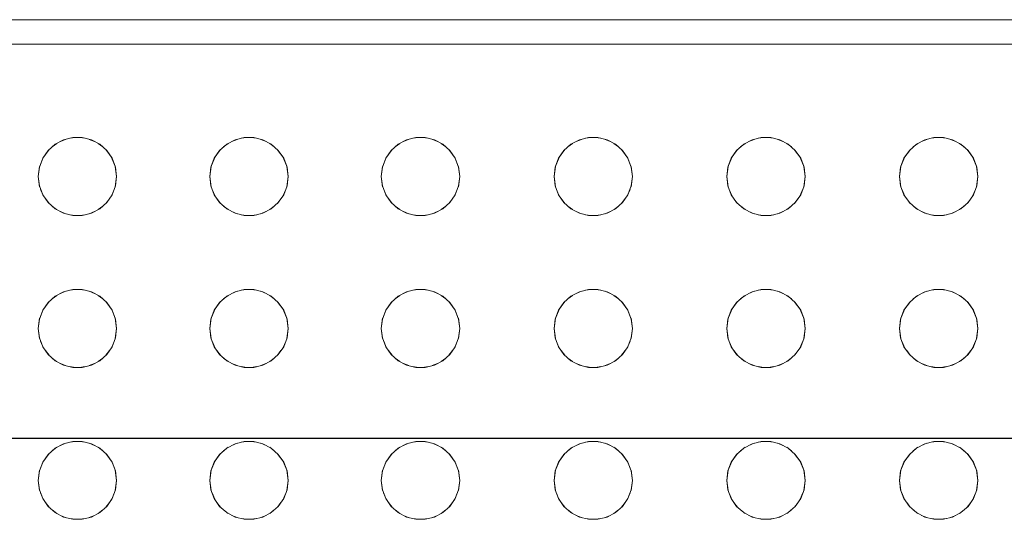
# Model space of a CAD drawing. Header units: millimetres. Extents: x 2 to 902, y -447 to 199.
# Tile 469 of 656: x 20.863 to 21.264, y 148.221 to 148.424. Entities that reach past the tile are written whole.
import ezdxf

# ---------------------------------------------------------------- set-up
doc = ezdxf.new("R2010")
doc.units = ezdxf.units.MM
doc.header["$MEASUREMENT"] = 0
doc.layers.add('AL-Condutos', color=3, linetype='Continuous', lineweight=25)
doc.layers.add('IFC-Elemento construtivo genérico-Contorno', color=253, linetype='Continuous', lineweight=5)

msp = doc.modelspace()

# ---------------------------------------------------------------- linework, layer by layer
at = {"layer": 'AL-Condutos'}
msp.add_line((11.23781, 148.25364), (33.52744, 148.25364), dxfattribs=at)
at = {"layer": 'IFC-Elemento construtivo genérico-Contorno', "color": 7, "lineweight": 5}
for p, q in [((20.62811, 148.4244), (21.98811, 148.4244)), ((20.63811, 148.4144), (21.97811, 148.4144)), ((20.8792, 148.37469), (20.88129, 148.37556)), ((20.88047, 148.37536), (20.88421, 148.37628)), ((20.88302, 148.37599), (20.88525, 148.37628)), ((20.88421, 148.37628), (20.88807, 148.37628)), ((20.88703, 148.37628), (20.88926, 148.37599)), ((20.88807, 148.37628), (20.89181, 148.37536)), ((20.89099, 148.37556), (20.89309, 148.37468)), ((20.9492, 148.37469), (20.95129, 148.37556)), ((20.95047, 148.37536), (20.95421, 148.37628)), ((20.95302, 148.37599), (20.95525, 148.37628)), ((20.95421, 148.37628), (20.95807, 148.37628)), ((20.95703, 148.37628), (20.95926, 148.37599)), ((20.95807, 148.37628), (20.96181, 148.37536)), ((20.96099, 148.37556), (20.96309, 148.37468)), ((21.0192, 148.37469), (21.02129, 148.37556)), ((21.02047, 148.37536), (21.02421, 148.37628)), ((21.02302, 148.37599), (21.02525, 148.37628)), ((21.02421, 148.37628), (21.02807, 148.37628)), ((21.02703, 148.37628), (21.02926, 148.37599)), ((21.02807, 148.37628), (21.03181, 148.37536)), ((21.03099, 148.37556), (21.03309, 148.37468)), ((21.08968, 148.37469), (21.09178, 148.37556)), ((21.09096, 148.37536), (21.0947, 148.37628)), ((21.09351, 148.37599), (21.09574, 148.37628)), ((21.0947, 148.37628), (21.09856, 148.37628)), ((21.09752, 148.37628), (21.09975, 148.37599)), ((21.09856, 148.37628), (21.1023, 148.37536)), ((21.10148, 148.37556), (21.10358, 148.37469)), ((21.16017, 148.37468), (21.16228, 148.37556)), ((21.16145, 148.37536), (21.16519, 148.37628)), ((21.164, 148.37599), (21.16623, 148.37628)), ((21.16519, 148.37628), (21.16905, 148.37628)), ((21.16801, 148.37628), (21.17024, 148.37599)), ((21.16905, 148.37628), (21.1728, 148.37536)), ((21.17197, 148.37556), (21.17407, 148.37468)), ((21.23066, 148.37469), (21.23277, 148.37556)), ((21.23194, 148.37536), (21.23569, 148.37628)), ((21.2345, 148.37599), (21.23673, 148.37628)), ((21.23569, 148.37628), (21.23954, 148.37628)), ((21.2385, 148.37628), (21.24073, 148.37599)), ((21.23954, 148.37628), (21.24329, 148.37536)), ((21.24246, 148.37556), (21.24457, 148.37468)), ((20.87197, 148.36784), (20.87458, 148.37138)), ((20.87416, 148.37101), (20.87705, 148.37357)), ((20.87578, 148.37245), (20.87767, 148.37389)), ((20.87705, 148.37357), (20.88047, 148.37536)), ((20.89181, 148.37536), (20.89523, 148.37357)), ((20.89461, 148.37389), (20.89648, 148.37246)), ((20.89523, 148.37357), (20.89811, 148.37101)), ((20.8977, 148.37137), (20.9003, 148.36784)), ((20.94197, 148.36784), (20.94458, 148.37138)), ((20.94416, 148.37101), (20.94705, 148.37357)), ((20.94578, 148.37245), (20.94767, 148.37389)), ((20.94705, 148.37357), (20.95047, 148.37536)), ((20.96181, 148.37536), (20.96523, 148.37357)), ((20.96461, 148.37389), (20.96648, 148.37246)), ((20.96523, 148.37357), (20.96811, 148.37101)), ((20.9677, 148.37137), (20.9703, 148.36784)), ((21.01197, 148.36784), (21.01458, 148.37138)), ((21.01416, 148.37101), (21.01705, 148.37357)), ((21.01578, 148.37245), (21.01767, 148.37389)), ((21.01705, 148.37357), (21.02047, 148.37536)), ((21.03181, 148.37536), (21.03523, 148.37357)), ((21.03461, 148.37389), (21.03648, 148.37246)), ((21.03523, 148.37357), (21.03811, 148.37101)), ((21.0377, 148.37137), (21.0403, 148.36784)), ((21.08246, 148.36784), (21.08507, 148.37138)), ((21.08466, 148.37101), (21.08754, 148.37357)), ((21.08629, 148.37246), (21.08816, 148.37389)), ((21.08754, 148.37357), (21.09096, 148.37536)), ((21.1023, 148.37536), (21.10572, 148.37357)), ((21.1051, 148.37389), (21.10697, 148.37246)), ((21.10572, 148.37357), (21.10861, 148.37101)), ((21.10819, 148.37138), (21.1108, 148.36784)), ((21.15296, 148.36784), (21.15556, 148.37137)), ((21.15515, 148.37101), (21.15803, 148.37357)), ((21.15678, 148.37246), (21.15865, 148.37389)), ((21.15803, 148.37357), (21.16145, 148.37536)), ((21.1728, 148.37536), (21.17621, 148.37357)), ((21.17559, 148.37389), (21.17748, 148.37245)), ((21.17621, 148.37357), (21.1791, 148.37101)), ((21.17868, 148.37138), (21.18129, 148.36784)), ((21.22345, 148.36784), (21.22606, 148.37138)), ((21.22564, 148.37101), (21.22853, 148.37357)), ((21.22726, 148.37245), (21.22915, 148.37389)), ((21.22853, 148.37357), (21.23194, 148.37536)), ((21.24329, 148.37536), (21.2467, 148.37357)), ((21.24608, 148.37389), (21.24797, 148.37245)), ((21.2467, 148.37357), (21.24959, 148.37101)), ((21.24917, 148.37138), (21.25178, 148.36784)), ((20.8706, 148.36422), (20.87218, 148.36814)), ((20.8706, 148.36422), (20.87197, 148.36784)), ((20.87197, 148.36784), (20.87416, 148.37101)), ((20.89811, 148.37101), (20.9003, 148.36784)), ((20.9001, 148.36814), (20.90167, 148.36422)), ((20.9003, 148.36784), (20.90167, 148.36422)), ((20.9406, 148.36422), (20.94218, 148.36814)), ((20.9406, 148.36422), (20.94197, 148.36784)), ((20.94197, 148.36784), (20.94416, 148.37101)), ((20.96811, 148.37101), (20.9703, 148.36784)), ((20.9701, 148.36814), (20.97167, 148.36422)), ((20.9703, 148.36784), (20.97167, 148.36422)), ((21.0106, 148.36422), (21.01218, 148.36814)), ((21.0106, 148.36422), (21.01197, 148.36784)), ((21.01197, 148.36784), (21.01416, 148.37101)), ((21.03811, 148.37101), (21.0403, 148.36784)), ((21.0401, 148.36814), (21.04167, 148.36422)), ((21.0403, 148.36784), (21.04167, 148.36422)), ((21.0811, 148.36422), (21.08267, 148.36814)), ((21.0811, 148.36422), (21.08246, 148.36784)), ((21.08246, 148.36784), (21.08466, 148.37101)), ((21.10861, 148.37101), (21.1108, 148.36784)), ((21.11059, 148.36814), (21.11217, 148.36422)), ((21.1108, 148.36784), (21.11217, 148.36422)), ((21.15159, 148.36422), (21.15316, 148.36813)), ((21.15159, 148.36422), (21.15296, 148.36784)), ((21.15296, 148.36784), (21.15515, 148.37101)), ((21.1791, 148.37101), (21.18129, 148.36784)), ((21.18108, 148.36814), (21.18266, 148.36422)), ((21.18129, 148.36784), (21.18266, 148.36422)), ((21.22208, 148.36422), (21.22365, 148.36813)), ((21.22208, 148.36422), (21.22345, 148.36784)), ((21.22345, 148.36784), (21.22564, 148.37101)), ((21.24959, 148.37101), (21.25178, 148.36784)), ((21.25158, 148.36814), (21.25315, 148.36422)), ((21.25178, 148.36784), (21.25315, 148.36422)), ((20.87014, 148.36039), (20.87068, 148.36454)), ((20.87014, 148.36039), (20.8706, 148.36422)), ((20.90159, 148.36454), (20.90214, 148.36039)), ((20.90167, 148.36422), (20.90214, 148.36039)), ((20.94014, 148.36039), (20.94068, 148.36454)), ((20.94014, 148.36039), (20.9406, 148.36422)), ((20.97159, 148.36454), (20.97214, 148.36039)), ((20.97167, 148.36422), (20.97214, 148.36039)), ((21.01014, 148.36039), (21.01068, 148.36454)), ((21.01014, 148.36039), (21.0106, 148.36422)), ((21.04159, 148.36454), (21.04214, 148.36039)), ((21.04167, 148.36422), (21.04214, 148.36039)), ((21.08063, 148.36039), (21.08117, 148.36454)), ((21.08063, 148.36039), (21.0811, 148.36422)), ((21.11208, 148.36454), (21.11263, 148.36039)), ((21.11217, 148.36422), (21.11263, 148.36039)), ((21.15112, 148.36039), (21.15167, 148.36454)), ((21.15112, 148.36039), (21.15159, 148.36422)), ((21.18258, 148.36454), (21.18312, 148.36039)), ((21.18266, 148.36422), (21.18312, 148.36039)), ((21.22161, 148.36039), (21.22216, 148.36454)), ((21.22161, 148.36039), (21.22208, 148.36422)), ((21.25307, 148.36454), (21.25362, 148.36039)), ((21.25315, 148.36422), (21.25362, 148.36039)), ((20.87014, 148.36039), (20.87068, 148.35625)), ((20.87014, 148.36039), (20.8706, 148.35657)), ((20.90159, 148.35625), (20.90214, 148.36039)), ((20.90167, 148.35657), (20.90214, 148.36039)), ((20.94014, 148.36039), (20.94068, 148.35625)), ((20.94014, 148.36039), (20.9406, 148.35657)), ((20.97159, 148.35625), (20.97214, 148.36039)), ((20.97167, 148.35657), (20.97214, 148.36039)), ((21.01014, 148.36039), (21.01068, 148.35625)), ((21.01014, 148.36039), (21.0106, 148.35657)), ((21.04159, 148.35625), (21.04214, 148.36039)), ((21.04167, 148.35657), (21.04214, 148.36039)), ((21.08063, 148.36039), (21.08117, 148.35625)), ((21.08063, 148.36039), (21.0811, 148.35657)), ((21.11208, 148.35625), (21.11263, 148.36039)), ((21.11217, 148.35657), (21.11263, 148.36039)), ((21.15112, 148.36039), (21.15167, 148.35625)), ((21.15112, 148.36039), (21.15159, 148.35657)), ((21.18258, 148.35625), (21.18312, 148.36039)), ((21.18266, 148.35657), (21.18312, 148.36039)), ((21.22161, 148.36039), (21.22216, 148.35625)), ((21.22161, 148.36039), (21.22208, 148.35657)), ((21.25307, 148.35625), (21.25362, 148.36039)), ((21.25315, 148.35657), (21.25362, 148.36039)), ((20.8706, 148.35657), (20.87197, 148.35296)), ((20.9003, 148.35296), (20.90167, 148.35657)), ((20.9406, 148.35657), (20.94197, 148.35296)), ((20.9703, 148.35296), (20.97167, 148.35657)), ((21.0106, 148.35657), (21.01197, 148.35296)), ((21.0403, 148.35296), (21.04167, 148.35657)), ((21.0811, 148.35657), (21.08246, 148.35296)), ((21.1108, 148.35296), (21.11217, 148.35657)), ((21.15159, 148.35657), (21.15296, 148.35296)), ((21.18129, 148.35296), (21.18266, 148.35657)), ((21.22208, 148.35657), (21.22345, 148.35296)), ((21.25178, 148.35296), (21.25315, 148.35657)), ((20.87113, 148.35517), (20.87228, 148.3524)), ((20.87197, 148.35296), (20.87416, 148.34979)), ((20.87306, 148.35138), (20.87455, 148.34945)), ((20.89773, 148.34945), (20.8992, 148.35135)), ((20.89811, 148.34979), (20.9003, 148.35296)), ((20.89999, 148.3524), (20.90112, 148.3551)), ((20.94113, 148.35517), (20.94228, 148.3524)), ((20.94197, 148.35296), (20.94416, 148.34979)), ((20.94306, 148.35138), (20.94455, 148.34945)), ((20.96773, 148.34945), (20.9692, 148.35135)), ((20.96811, 148.34979), (20.9703, 148.35296)), ((20.96999, 148.3524), (20.97112, 148.3551)), ((21.01113, 148.35517), (21.01228, 148.3524)), ((21.01197, 148.35296), (21.01416, 148.34979)), ((21.01306, 148.35138), (21.01455, 148.34945)), ((21.03773, 148.34945), (21.0392, 148.35135)), ((21.03811, 148.34979), (21.0403, 148.35296)), ((21.03999, 148.3524), (21.04112, 148.3551)), ((21.08164, 148.35512), (21.08278, 148.3524)), ((21.08246, 148.35296), (21.08466, 148.34979)), ((21.08356, 148.35137), (21.08504, 148.34945)), ((21.10822, 148.34945), (21.1097, 148.35137)), ((21.10861, 148.34979), (21.1108, 148.35296)), ((21.11049, 148.3524), (21.11164, 148.35517)), ((21.15213, 148.35514), (21.15327, 148.3524)), ((21.15296, 148.35296), (21.15515, 148.34979)), ((21.15406, 148.35135), (21.15553, 148.34945)), ((21.17871, 148.34945), (21.1802, 148.35138)), ((21.1791, 148.34979), (21.18129, 148.35296)), ((21.18098, 148.3524), (21.18215, 148.35522)), ((21.2226, 148.3552), (21.22376, 148.3524)), ((21.22345, 148.35296), (21.22564, 148.34979)), ((21.22455, 148.35136), (21.22603, 148.34945)), ((21.2492, 148.34945), (21.25068, 148.35136)), ((21.24959, 148.34979), (21.25178, 148.35296)), ((21.25147, 148.3524), (21.25261, 148.35515)), ((20.87416, 148.34979), (20.87705, 148.34723)), ((20.87581, 148.34833), (20.87764, 148.34692)), ((20.89463, 148.34692), (20.89645, 148.34831)), ((20.89523, 148.34723), (20.89811, 148.34979)), ((20.94416, 148.34979), (20.94705, 148.34723)), ((20.94581, 148.34833), (20.94764, 148.34692)), ((20.96463, 148.34692), (20.96645, 148.34831)), ((20.96523, 148.34723), (20.96811, 148.34979)), ((21.01416, 148.34979), (21.01705, 148.34723)), ((21.01581, 148.34833), (21.01764, 148.34692)), ((21.03463, 148.34692), (21.03645, 148.34831)), ((21.03523, 148.34723), (21.03811, 148.34979)), ((21.08466, 148.34979), (21.08754, 148.34723)), ((21.08631, 148.34832), (21.08813, 148.34692)), ((21.10513, 148.34692), (21.10695, 148.34832)), ((21.10572, 148.34723), (21.10861, 148.34979)), ((21.15515, 148.34979), (21.15803, 148.34723)), ((21.15681, 148.34831), (21.15863, 148.34692)), ((21.17561, 148.34692), (21.17746, 148.34833)), ((21.17621, 148.34723), (21.1791, 148.34979)), ((21.22564, 148.34979), (21.22853, 148.34723)), ((21.22729, 148.34832), (21.22912, 148.34692)), ((21.2461, 148.34692), (21.24795, 148.34833)), ((21.2467, 148.34723), (21.24959, 148.34979)), ((20.87705, 148.34723), (20.88047, 148.34543)), ((20.8792, 148.3461), (20.88132, 148.34522)), ((20.88047, 148.34543), (20.88421, 148.34452)), ((20.883, 148.34481), (20.88525, 148.34452)), ((20.88421, 148.34452), (20.88807, 148.34452)), ((20.88703, 148.34452), (20.88929, 148.34481)), ((20.88807, 148.34452), (20.89181, 148.34543)), ((20.89095, 148.34522), (20.89308, 148.3461)), ((20.89181, 148.34543), (20.89523, 148.34723)), ((20.94705, 148.34723), (20.95047, 148.34543)), ((20.9492, 148.3461), (20.95132, 148.34522)), ((20.95047, 148.34543), (20.95421, 148.34452)), ((20.953, 148.34481), (20.95525, 148.34452)), ((20.95421, 148.34452), (20.95807, 148.34452)), ((20.95703, 148.34452), (20.95929, 148.34481)), ((20.95807, 148.34452), (20.96181, 148.34543)), ((20.96095, 148.34522), (20.96308, 148.3461)), ((20.96181, 148.34543), (20.96523, 148.34723)), ((21.01705, 148.34723), (21.02047, 148.34543)), ((21.0192, 148.3461), (21.02132, 148.34522)), ((21.02047, 148.34543), (21.02421, 148.34452)), ((21.023, 148.34481), (21.02525, 148.34452)), ((21.02421, 148.34452), (21.02807, 148.34452)), ((21.02703, 148.34452), (21.02929, 148.34481)), ((21.02807, 148.34452), (21.03181, 148.34543)), ((21.03095, 148.34522), (21.03308, 148.3461)), ((21.03181, 148.34543), (21.03523, 148.34723)), ((21.08754, 148.34723), (21.09096, 148.34543)), ((21.08969, 148.3461), (21.09181, 148.34522)), ((21.09096, 148.34543), (21.0947, 148.34452)), ((21.09349, 148.34481), (21.09574, 148.34452)), ((21.0947, 148.34452), (21.09856, 148.34452)), ((21.09752, 148.34452), (21.09978, 148.34481)), ((21.09856, 148.34452), (21.1023, 148.34543)), ((21.10144, 148.34522), (21.10357, 148.3461)), ((21.1023, 148.34543), (21.10572, 148.34723)), ((21.15803, 148.34723), (21.16145, 148.34543)), ((21.16018, 148.3461), (21.16231, 148.34522)), ((21.16145, 148.34543), (21.16519, 148.34452)), ((21.16398, 148.34481), (21.16623, 148.34452)), ((21.16519, 148.34452), (21.16905, 148.34452)), ((21.16801, 148.34452), (21.17027, 148.34481)), ((21.16905, 148.34452), (21.1728, 148.34543)), ((21.17193, 148.34522), (21.17407, 148.3461)), ((21.1728, 148.34543), (21.17621, 148.34723)), ((21.22853, 148.34723), (21.23194, 148.34543)), ((21.23067, 148.3461), (21.2328, 148.34522)), ((21.23194, 148.34543), (21.23569, 148.34452)), ((21.23447, 148.34481), (21.23673, 148.34452)), ((21.23569, 148.34452), (21.23954, 148.34452)), ((21.2385, 148.34452), (21.24076, 148.34481)), ((21.23954, 148.34452), (21.24329, 148.34543)), ((21.24243, 148.34522), (21.24456, 148.3461)), ((21.24329, 148.34543), (21.2467, 148.34723)), ((20.87416, 148.30901), (20.87705, 148.31157)), ((20.87578, 148.31044), (20.87767, 148.31189)), ((20.87705, 148.31157), (20.88047, 148.31335)), ((20.8792, 148.31269), (20.88129, 148.31356)), ((20.88047, 148.31335), (20.88421, 148.31428)), ((20.88302, 148.31399), (20.88525, 148.31428)), ((20.88421, 148.31428), (20.88807, 148.31428)), ((20.88703, 148.31428), (20.88926, 148.31399)), ((20.88807, 148.31428), (20.89181, 148.31335)), ((20.89099, 148.31356), (20.89309, 148.31268)), ((20.89181, 148.31335), (20.89523, 148.31157)), ((20.89461, 148.31189), (20.89648, 148.31045)), ((20.89523, 148.31157), (20.89811, 148.30901)), ((20.94416, 148.30901), (20.94705, 148.31157)), ((20.94578, 148.31044), (20.94767, 148.31189)), ((20.94705, 148.31157), (20.95047, 148.31335)), ((20.9492, 148.31269), (20.95129, 148.31356)), ((20.95047, 148.31335), (20.95421, 148.31428)), ((20.95302, 148.31399), (20.95525, 148.31428)), ((20.95421, 148.31428), (20.95807, 148.31428)), ((20.95703, 148.31428), (20.95926, 148.31399)), ((20.95807, 148.31428), (20.96181, 148.31335)), ((20.96099, 148.31356), (20.96309, 148.31268)), ((20.96181, 148.31335), (20.96523, 148.31157)), ((20.96461, 148.31189), (20.96648, 148.31045)), ((20.96523, 148.31157), (20.96811, 148.30901)), ((21.01416, 148.30901), (21.01705, 148.31157)), ((21.01578, 148.31044), (21.01767, 148.31189)), ((21.01705, 148.31157), (21.02047, 148.31335)), ((21.0192, 148.31269), (21.02129, 148.31356)), ((21.02047, 148.31335), (21.02421, 148.31428)), ((21.02302, 148.31399), (21.02525, 148.31428)), ((21.02421, 148.31428), (21.02807, 148.31428)), ((21.02703, 148.31428), (21.02926, 148.31399)), ((21.02807, 148.31428), (21.03181, 148.31335)), ((21.03099, 148.31356), (21.03309, 148.31268)), ((21.03181, 148.31335), (21.03523, 148.31157)), ((21.03461, 148.31189), (21.03648, 148.31045)), ((21.03523, 148.31157), (21.03811, 148.30901)), ((21.08466, 148.30901), (21.08754, 148.31157)), ((21.08629, 148.31045), (21.08816, 148.31189)), ((21.08754, 148.31157), (21.09096, 148.31335)), ((21.08968, 148.31269), (21.09178, 148.31356)), ((21.09096, 148.31335), (21.0947, 148.31428)), ((21.09351, 148.31399), (21.09574, 148.31428)), ((21.0947, 148.31428), (21.09856, 148.31428)), ((21.09752, 148.31428), (21.09975, 148.31399)), ((21.09856, 148.31428), (21.1023, 148.31335)), ((21.10148, 148.31356), (21.10358, 148.31269)), ((21.1023, 148.31335), (21.10572, 148.31157)), ((21.1051, 148.31189), (21.10697, 148.31045)), ((21.10572, 148.31157), (21.10861, 148.30901)), ((21.15515, 148.30901), (21.15803, 148.31157)), ((21.15678, 148.31045), (21.15865, 148.31189)), ((21.15803, 148.31157), (21.16145, 148.31335)), ((21.16017, 148.31268), (21.16228, 148.31356)), ((21.16145, 148.31335), (21.16519, 148.31428)), ((21.164, 148.31399), (21.16623, 148.31428)), ((21.16519, 148.31428), (21.16905, 148.31428)), ((21.16801, 148.31428), (21.17024, 148.31399)), ((21.16905, 148.31428), (21.1728, 148.31335)), ((21.17197, 148.31356), (21.17407, 148.31268)), ((21.1728, 148.31335), (21.17621, 148.31157)), ((21.17559, 148.31189), (21.17748, 148.31044)), ((21.17621, 148.31157), (21.1791, 148.30901)), ((21.22564, 148.30901), (21.22853, 148.31157)), ((21.22726, 148.31044), (21.22915, 148.31189)), ((21.22853, 148.31157), (21.23194, 148.31335)), ((21.23066, 148.31269), (21.23277, 148.31356)), ((21.23194, 148.31335), (21.23569, 148.31428)), ((21.2345, 148.31399), (21.23673, 148.31428)), ((21.23569, 148.31428), (21.23954, 148.31428)), ((21.2385, 148.31428), (21.24073, 148.31399)), ((21.23954, 148.31428), (21.24329, 148.31335)), ((21.24246, 148.31356), (21.24457, 148.31268)), ((21.24329, 148.31335), (21.2467, 148.31157)), ((21.24608, 148.31189), (21.24797, 148.31044)), ((21.2467, 148.31157), (21.24959, 148.30901)), ((20.87197, 148.30583), (20.87458, 148.30938)), ((20.87197, 148.30583), (20.87416, 148.30901)), ((20.8977, 148.30937), (20.9003, 148.30583)), ((20.89811, 148.30901), (20.9003, 148.30583)), ((20.94197, 148.30583), (20.94458, 148.30938)), ((20.94197, 148.30583), (20.94416, 148.30901)), ((20.9677, 148.30937), (20.9703, 148.30583)), ((20.96811, 148.30901), (20.9703, 148.30583)), ((21.01197, 148.30583), (21.01458, 148.30938)), ((21.01197, 148.30583), (21.01416, 148.30901)), ((21.0377, 148.30937), (21.0403, 148.30583)), ((21.03811, 148.30901), (21.0403, 148.30583)), ((21.08246, 148.30583), (21.08507, 148.30938)), ((21.08246, 148.30583), (21.08466, 148.30901)), ((21.10819, 148.30938), (21.1108, 148.30583)), ((21.10861, 148.30901), (21.1108, 148.30583)), ((21.15296, 148.30583), (21.15556, 148.30937)), ((21.15296, 148.30583), (21.15515, 148.30901)), ((21.17868, 148.30938), (21.18129, 148.30583)), ((21.1791, 148.30901), (21.18129, 148.30583)), ((21.22345, 148.30583), (21.22606, 148.30938)), ((21.22345, 148.30583), (21.22564, 148.30901)), ((21.24917, 148.30938), (21.25178, 148.30583)), ((21.24959, 148.30901), (21.25178, 148.30583)), ((20.8706, 148.30222), (20.87217, 148.30613)), ((20.8706, 148.30222), (20.87197, 148.30583)), ((20.90012, 148.30608), (20.90167, 148.30222)), ((20.9003, 148.30583), (20.90167, 148.30222)), ((20.9406, 148.30222), (20.94217, 148.30613)), ((20.9406, 148.30222), (20.94197, 148.30583)), ((20.97012, 148.30608), (20.97167, 148.30222)), ((20.9703, 148.30583), (20.97167, 148.30222)), ((21.0106, 148.30222), (21.01217, 148.30613)), ((21.0106, 148.30222), (21.01197, 148.30583)), ((21.04012, 148.30608), (21.04167, 148.30222)), ((21.0403, 148.30583), (21.04167, 148.30222)), ((21.0811, 148.30222), (21.08267, 148.30613)), ((21.0811, 148.30222), (21.08246, 148.30583)), ((21.1106, 148.30613), (21.11217, 148.30222)), ((21.1108, 148.30583), (21.11217, 148.30222)), ((21.15159, 148.30222), (21.15314, 148.30608)), ((21.15159, 148.30222), (21.15296, 148.30583)), ((21.18109, 148.30613), (21.18266, 148.30222)), ((21.18129, 148.30583), (21.18266, 148.30222)), ((21.22208, 148.30222), (21.22363, 148.30608)), ((21.22208, 148.30222), (21.22345, 148.30583)), ((21.2516, 148.30608), (21.25315, 148.30222)), ((21.25178, 148.30583), (21.25315, 148.30222)), ((20.87014, 148.29839), (20.87068, 148.30253)), ((20.87014, 148.29839), (20.8706, 148.30222)), ((20.90159, 148.30253), (20.90214, 148.29839)), ((20.90167, 148.30222), (20.90214, 148.29839)), ((20.94014, 148.29839), (20.94068, 148.30253)), ((20.94014, 148.29839), (20.9406, 148.30222)), ((20.97159, 148.30253), (20.97214, 148.29839)), ((20.97167, 148.30222), (20.97214, 148.29839)), ((21.01014, 148.29839), (21.01068, 148.30253)), ((21.01014, 148.29839), (21.0106, 148.30222)), ((21.04159, 148.30253), (21.04214, 148.29839)), ((21.04167, 148.30222), (21.04214, 148.29839)), ((21.08063, 148.29839), (21.08117, 148.30253)), ((21.08063, 148.29839), (21.0811, 148.30222)), ((21.11208, 148.30253), (21.11263, 148.29839)), ((21.11217, 148.30222), (21.11263, 148.29839)), ((21.15112, 148.29839), (21.15167, 148.30253)), ((21.15112, 148.29839), (21.15159, 148.30222)), ((21.18258, 148.30253), (21.18312, 148.29839)), ((21.18266, 148.30222), (21.18312, 148.29839)), ((21.22161, 148.29839), (21.22216, 148.30253)), ((21.22161, 148.29839), (21.22208, 148.30222)), ((21.25307, 148.30253), (21.25362, 148.29839)), ((21.25315, 148.30222), (21.25362, 148.29839)), ((20.87014, 148.29839), (20.87068, 148.29425)), ((20.87014, 148.29839), (20.8706, 148.29456)), ((20.90159, 148.29425), (20.90214, 148.29839)), ((20.90167, 148.29456), (20.90214, 148.29839)), ((20.94014, 148.29839), (20.94068, 148.29425)), ((20.94014, 148.29839), (20.9406, 148.29456)), ((20.97159, 148.29425), (20.97214, 148.29839)), ((20.97167, 148.29456), (20.97214, 148.29839)), ((21.01014, 148.29839), (21.01068, 148.29425)), ((21.01014, 148.29839), (21.0106, 148.29456)), ((21.04159, 148.29425), (21.04214, 148.29839)), ((21.04167, 148.29456), (21.04214, 148.29839)), ((21.08063, 148.29839), (21.08117, 148.29425)), ((21.08063, 148.29839), (21.0811, 148.29456)), ((21.11208, 148.29425), (21.11263, 148.29839)), ((21.11217, 148.29456), (21.11263, 148.29839)), ((21.15112, 148.29839), (21.15167, 148.29425)), ((21.15112, 148.29839), (21.15159, 148.29456)), ((21.18258, 148.29425), (21.18312, 148.29839)), ((21.18266, 148.29456), (21.18312, 148.29839)), ((21.22161, 148.29839), (21.22216, 148.29425)), ((21.22161, 148.29839), (21.22208, 148.29456)), ((21.25307, 148.29425), (21.25362, 148.29839)), ((21.25315, 148.29456), (21.25362, 148.29839)), ((20.8706, 148.29456), (20.87197, 148.29096)), ((20.87113, 148.29317), (20.87228, 148.29039)), ((20.89999, 148.29039), (20.90112, 148.2931)), ((20.9003, 148.29096), (20.90167, 148.29456)), ((20.9406, 148.29456), (20.94197, 148.29096)), ((20.94113, 148.29317), (20.94228, 148.29039)), ((20.96999, 148.29039), (20.97112, 148.2931)), ((20.9703, 148.29096), (20.97167, 148.29456)), ((21.0106, 148.29456), (21.01197, 148.29096)), ((21.01113, 148.29317), (21.01228, 148.29039)), ((21.03999, 148.29039), (21.04112, 148.2931)), ((21.0403, 148.29096), (21.04167, 148.29456)), ((21.0811, 148.29456), (21.08246, 148.29096)), ((21.08164, 148.29312), (21.08278, 148.29039)), ((21.11049, 148.29039), (21.11164, 148.29317)), ((21.1108, 148.29096), (21.11217, 148.29456)), ((21.15159, 148.29456), (21.15296, 148.29096)), ((21.15213, 148.29314), (21.15327, 148.29039)), ((21.18098, 148.29039), (21.18215, 148.29322)), ((21.18129, 148.29096), (21.18266, 148.29456)), ((21.22208, 148.29456), (21.22345, 148.29096)), ((21.2226, 148.2932), (21.22376, 148.29039)), ((21.25147, 148.29039), (21.25261, 148.29315)), ((21.25178, 148.29096), (21.25315, 148.29456)), ((20.87197, 148.29096), (20.87416, 148.28779)), ((20.87306, 148.28938), (20.87455, 148.28745)), ((20.87416, 148.28779), (20.87705, 148.28523)), ((20.89523, 148.28523), (20.89811, 148.28779)), ((20.89773, 148.28745), (20.8992, 148.28935)), ((20.89811, 148.28779), (20.9003, 148.29096)), ((20.94197, 148.29096), (20.94416, 148.28779)), ((20.94306, 148.28938), (20.94455, 148.28745)), ((20.94416, 148.28779), (20.94705, 148.28523)), ((20.96523, 148.28523), (20.96811, 148.28779)), ((20.96773, 148.28745), (20.9692, 148.28935)), ((20.96811, 148.28779), (20.9703, 148.29096)), ((21.01197, 148.29096), (21.01416, 148.28779)), ((21.01306, 148.28938), (21.01455, 148.28745)), ((21.01416, 148.28779), (21.01705, 148.28523)), ((21.03523, 148.28523), (21.03811, 148.28779)), ((21.03773, 148.28745), (21.0392, 148.28935)), ((21.03811, 148.28779), (21.0403, 148.29096)), ((21.08246, 148.29096), (21.08466, 148.28779)), ((21.08356, 148.28937), (21.08504, 148.28745)), ((21.08466, 148.28779), (21.08754, 148.28523)), ((21.10572, 148.28523), (21.10861, 148.28779)), ((21.10822, 148.28745), (21.1097, 148.28937)), ((21.10861, 148.28779), (21.1108, 148.29096)), ((21.15296, 148.29096), (21.15515, 148.28779)), ((21.15406, 148.28935), (21.15553, 148.28745)), ((21.15515, 148.28779), (21.15803, 148.28523)), ((21.17621, 148.28523), (21.1791, 148.28779)), ((21.17871, 148.28745), (21.1802, 148.28938)), ((21.1791, 148.28779), (21.18129, 148.29096)), ((21.22345, 148.29096), (21.22564, 148.28779)), ((21.22455, 148.28936), (21.22603, 148.28745)), ((21.22564, 148.28779), (21.22853, 148.28523)), ((21.2467, 148.28523), (21.24959, 148.28779)), ((21.2492, 148.28745), (21.25068, 148.28936)), ((21.24959, 148.28779), (21.25178, 148.29096)), ((20.87581, 148.28633), (20.87764, 148.28492)), ((20.87705, 148.28523), (20.88047, 148.28343)), ((20.8792, 148.2841), (20.88132, 148.28322)), ((20.88047, 148.28343), (20.88421, 148.28251)), ((20.88807, 148.28251), (20.89181, 148.28343)), ((20.89095, 148.28322), (20.89308, 148.2841)), ((20.89181, 148.28343), (20.89523, 148.28523)), ((20.89463, 148.28492), (20.89645, 148.28631)), ((20.94581, 148.28633), (20.94764, 148.28492)), ((20.94705, 148.28523), (20.95047, 148.28343)), ((20.9492, 148.2841), (20.95132, 148.28322)), ((20.95047, 148.28343), (20.95421, 148.28251)), ((20.95807, 148.28251), (20.96181, 148.28343)), ((20.96095, 148.28322), (20.96308, 148.2841)), ((20.96181, 148.28343), (20.96523, 148.28523)), ((20.96463, 148.28492), (20.96645, 148.28631)), ((21.01581, 148.28633), (21.01764, 148.28492)), ((21.01705, 148.28523), (21.02047, 148.28343)), ((21.0192, 148.2841), (21.02132, 148.28322)), ((21.02047, 148.28343), (21.02421, 148.28251)), ((21.02807, 148.28251), (21.03181, 148.28343)), ((21.03095, 148.28322), (21.03308, 148.2841)), ((21.03181, 148.28343), (21.03523, 148.28523)), ((21.03463, 148.28492), (21.03645, 148.28631)), ((21.08631, 148.28632), (21.08813, 148.28492)), ((21.08754, 148.28523), (21.09096, 148.28343)), ((21.08969, 148.2841), (21.09181, 148.28322)), ((21.09096, 148.28343), (21.0947, 148.28251)), ((21.09856, 148.28251), (21.1023, 148.28343)), ((21.10144, 148.28322), (21.10357, 148.2841)), ((21.1023, 148.28343), (21.10572, 148.28523)), ((21.10513, 148.28492), (21.10695, 148.28632)), ((21.15681, 148.28631), (21.15863, 148.28492)), ((21.15803, 148.28523), (21.16145, 148.28343)), ((21.16018, 148.2841), (21.16231, 148.28322)), ((21.16145, 148.28343), (21.16519, 148.28251)), ((21.16905, 148.28251), (21.1728, 148.28343)), ((21.17193, 148.28322), (21.17407, 148.2841)), ((21.1728, 148.28343), (21.17621, 148.28523)), ((21.17561, 148.28492), (21.17746, 148.28633)), ((21.22729, 148.28632), (21.22912, 148.28492)), ((21.22853, 148.28523), (21.23194, 148.28343)), ((21.23067, 148.2841), (21.2328, 148.28322)), ((21.23194, 148.28343), (21.23569, 148.28251)), ((21.23954, 148.28251), (21.24329, 148.28343)), ((21.24243, 148.28322), (21.24456, 148.2841)), ((21.24329, 148.28343), (21.2467, 148.28523)), ((21.2461, 148.28492), (21.24795, 148.28633)), ((20.883, 148.28281), (20.88525, 148.28251)), ((20.88421, 148.28251), (20.88807, 148.28251)), ((20.88703, 148.28251), (20.88929, 148.28281)), ((20.953, 148.28281), (20.95525, 148.28251)), ((20.95421, 148.28251), (20.95807, 148.28251)), ((20.95703, 148.28251), (20.95929, 148.28281)), ((21.023, 148.28281), (21.02525, 148.28251)), ((21.02421, 148.28251), (21.02807, 148.28251)), ((21.02703, 148.28251), (21.02929, 148.28281)), ((21.09349, 148.28281), (21.09574, 148.28251)), ((21.0947, 148.28251), (21.09856, 148.28251)), ((21.09752, 148.28251), (21.09978, 148.28281)), ((21.16398, 148.28281), (21.16623, 148.28251)), ((21.16519, 148.28251), (21.16905, 148.28251)), ((21.16801, 148.28251), (21.17027, 148.28281)), ((21.23447, 148.28281), (21.23673, 148.28251)), ((21.23569, 148.28251), (21.23954, 148.28251)), ((21.2385, 148.28251), (21.24076, 148.28281)), ((20.87705, 148.24956), (20.88047, 148.25135)), ((20.8792, 148.25069), (20.88129, 148.25156)), ((20.88047, 148.25135), (20.88421, 148.25228)), ((20.88302, 148.25199), (20.88525, 148.25228)), ((20.88421, 148.25228), (20.88807, 148.25228)), ((20.88703, 148.25228), (20.88926, 148.25199)), ((20.88807, 148.25228), (20.89181, 148.25135)), ((20.89099, 148.25156), (20.89309, 148.25068)), ((20.89181, 148.25135), (20.89523, 148.24956)), ((20.94705, 148.24956), (20.95047, 148.25135)), ((20.9492, 148.25069), (20.95129, 148.25156)), ((20.95047, 148.25135), (20.95421, 148.25228)), ((20.95302, 148.25199), (20.95525, 148.25228)), ((20.95421, 148.25228), (20.95807, 148.25228)), ((20.95703, 148.25228), (20.95926, 148.25199)), ((20.95807, 148.25228), (20.96181, 148.25135)), ((20.96099, 148.25156), (20.96309, 148.25068)), ((20.96181, 148.25135), (20.96523, 148.24956)), ((21.01705, 148.24956), (21.02047, 148.25135)), ((21.0192, 148.25069), (21.02129, 148.25156)), ((21.02047, 148.25135), (21.02421, 148.25228)), ((21.02302, 148.25199), (21.02525, 148.25228)), ((21.02421, 148.25228), (21.02807, 148.25228)), ((21.02703, 148.25228), (21.02926, 148.25199)), ((21.02807, 148.25228), (21.03181, 148.25135)), ((21.03099, 148.25156), (21.03309, 148.25068)), ((21.03181, 148.25135), (21.03523, 148.24956)), ((21.08754, 148.24956), (21.09096, 148.25135)), ((21.08968, 148.25069), (21.09178, 148.25156)), ((21.09096, 148.25135), (21.0947, 148.25228)), ((21.09351, 148.25199), (21.09574, 148.25228)), ((21.0947, 148.25228), (21.09856, 148.25228)), ((21.09752, 148.25228), (21.09975, 148.25199)), ((21.09856, 148.25228), (21.1023, 148.25135)), ((21.10148, 148.25156), (21.10358, 148.25069)), ((21.1023, 148.25135), (21.10572, 148.24956)), ((21.15803, 148.24956), (21.16145, 148.25135)), ((21.16017, 148.25068), (21.16228, 148.25156)), ((21.16145, 148.25135), (21.16519, 148.25228)), ((21.164, 148.25199), (21.16623, 148.25228)), ((21.16519, 148.25228), (21.16905, 148.25228)), ((21.16801, 148.25228), (21.17024, 148.25199)), ((21.16905, 148.25228), (21.1728, 148.25135)), ((21.17197, 148.25156), (21.17407, 148.25068)), ((21.1728, 148.25135), (21.17621, 148.24956)), ((21.22853, 148.24956), (21.23194, 148.25135)), ((21.23066, 148.25069), (21.23277, 148.25156)), ((21.23194, 148.25135), (21.23569, 148.25228)), ((21.2345, 148.25199), (21.23673, 148.25228)), ((21.23569, 148.25228), (21.23954, 148.25228)), ((21.2385, 148.25228), (21.24073, 148.25199)), ((21.23954, 148.25228), (21.24329, 148.25135)), ((21.24246, 148.25156), (21.24457, 148.25068)), ((21.24329, 148.25135), (21.2467, 148.24956)), ((20.87197, 148.24383), (20.87458, 148.24738)), ((20.87197, 148.24383), (20.87416, 148.24701)), ((20.87416, 148.24701), (20.87705, 148.24956)), ((20.87578, 148.24844), (20.87767, 148.24989)), ((20.89461, 148.24989), (20.89648, 148.24845)), ((20.89523, 148.24956), (20.89811, 148.24701)), ((20.8977, 148.24737), (20.9003, 148.24383)), ((20.89811, 148.24701), (20.9003, 148.24383)), ((20.94197, 148.24383), (20.94458, 148.24738)), ((20.94197, 148.24383), (20.94416, 148.24701)), ((20.94416, 148.24701), (20.94705, 148.24956)), ((20.94578, 148.24844), (20.94767, 148.24989)), ((20.96461, 148.24989), (20.96648, 148.24845)), ((20.96523, 148.24956), (20.96811, 148.24701)), ((20.9677, 148.24737), (20.9703, 148.24383)), ((20.96811, 148.24701), (20.9703, 148.24383)), ((21.01197, 148.24383), (21.01458, 148.24738)), ((21.01197, 148.24383), (21.01416, 148.24701)), ((21.01416, 148.24701), (21.01705, 148.24956)), ((21.01578, 148.24844), (21.01767, 148.24989)), ((21.03461, 148.24989), (21.03648, 148.24845)), ((21.03523, 148.24956), (21.03811, 148.24701)), ((21.0377, 148.24737), (21.0403, 148.24383)), ((21.03811, 148.24701), (21.0403, 148.24383)), ((21.08246, 148.24383), (21.08507, 148.24738)), ((21.08246, 148.24383), (21.08466, 148.24701)), ((21.08466, 148.24701), (21.08754, 148.24956)), ((21.08629, 148.24845), (21.08816, 148.24989)), ((21.1051, 148.24989), (21.10697, 148.24845)), ((21.10572, 148.24956), (21.10861, 148.24701)), ((21.10819, 148.24738), (21.1108, 148.24383)), ((21.10861, 148.24701), (21.1108, 148.24383)), ((21.15296, 148.24383), (21.15556, 148.24737)), ((21.15296, 148.24383), (21.15515, 148.24701)), ((21.15515, 148.24701), (21.15803, 148.24956)), ((21.15678, 148.24845), (21.15865, 148.24989)), ((21.17559, 148.24989), (21.17748, 148.24844)), ((21.17621, 148.24956), (21.1791, 148.24701)), ((21.17868, 148.24738), (21.18129, 148.24383)), ((21.1791, 148.24701), (21.18129, 148.24383)), ((21.22345, 148.24383), (21.22606, 148.24738)), ((21.22345, 148.24383), (21.22564, 148.24701)), ((21.22564, 148.24701), (21.22853, 148.24956)), ((21.22726, 148.24844), (21.22915, 148.24989)), ((21.24608, 148.24989), (21.24797, 148.24844)), ((21.2467, 148.24956), (21.24959, 148.24701)), ((21.24917, 148.24738), (21.25178, 148.24383)), ((21.24959, 148.24701), (21.25178, 148.24383)), ((20.8706, 148.24023), (20.87217, 148.24413)), ((20.8706, 148.24023), (20.87197, 148.24383)), ((20.90012, 148.24408), (20.90167, 148.24023)), ((20.9003, 148.24383), (20.90167, 148.24023)), ((20.9406, 148.24023), (20.94217, 148.24413)), ((20.9406, 148.24023), (20.94197, 148.24383)), ((20.97012, 148.24408), (20.97167, 148.24023)), ((20.9703, 148.24383), (20.97167, 148.24023)), ((21.0106, 148.24023), (21.01217, 148.24413)), ((21.0106, 148.24023), (21.01197, 148.24383)), ((21.04012, 148.24408), (21.04167, 148.24023)), ((21.0403, 148.24383), (21.04167, 148.24023)), ((21.0811, 148.24023), (21.08267, 148.24413)), ((21.0811, 148.24023), (21.08246, 148.24383)), ((21.1106, 148.24413), (21.11217, 148.24023)), ((21.1108, 148.24383), (21.11217, 148.24023)), ((21.15159, 148.24023), (21.15314, 148.24408)), ((21.15159, 148.24023), (21.15296, 148.24383)), ((21.18109, 148.24413), (21.18266, 148.24023)), ((21.18129, 148.24383), (21.18266, 148.24023)), ((21.22208, 148.24023), (21.22363, 148.24408)), ((21.22208, 148.24023), (21.22345, 148.24383)), ((21.2516, 148.24408), (21.25315, 148.24023)), ((21.25178, 148.24383), (21.25315, 148.24023)), ((20.87014, 148.2364), (20.87068, 148.24054)), ((20.87014, 148.2364), (20.8706, 148.24023)), ((20.90159, 148.24054), (20.90214, 148.2364)), ((20.90167, 148.24023), (20.90214, 148.2364)), ((20.94014, 148.2364), (20.94068, 148.24054)), ((20.94014, 148.2364), (20.9406, 148.24023)), ((20.97159, 148.24054), (20.97214, 148.2364)), ((20.97167, 148.24023), (20.97214, 148.2364)), ((21.01014, 148.2364), (21.01068, 148.24054)), ((21.01014, 148.2364), (21.0106, 148.24023)), ((21.04159, 148.24054), (21.04214, 148.2364)), ((21.04167, 148.24023), (21.04214, 148.2364)), ((21.08063, 148.2364), (21.08117, 148.24054)), ((21.08063, 148.2364), (21.0811, 148.24023)), ((21.11208, 148.24054), (21.11263, 148.2364)), ((21.11217, 148.24023), (21.11263, 148.2364)), ((21.15112, 148.2364), (21.15167, 148.24054)), ((21.15112, 148.2364), (21.15159, 148.24023)), ((21.18258, 148.24054), (21.18312, 148.2364)), ((21.18266, 148.24023), (21.18312, 148.2364)), ((21.22161, 148.2364), (21.22216, 148.24054)), ((21.22161, 148.2364), (21.22208, 148.24023)), ((21.25307, 148.24054), (21.25362, 148.2364)), ((21.25315, 148.24023), (21.25362, 148.2364)), ((20.87014, 148.2364), (20.87068, 148.23226)), ((20.87014, 148.2364), (20.8706, 148.23256)), ((20.90159, 148.23226), (20.90214, 148.2364)), ((20.90167, 148.23256), (20.90214, 148.2364)), ((20.94014, 148.2364), (20.94068, 148.23226)), ((20.94014, 148.2364), (20.9406, 148.23256)), ((20.97159, 148.23226), (20.97214, 148.2364)), ((20.97167, 148.23256), (20.97214, 148.2364)), ((21.01014, 148.2364), (21.01068, 148.23226)), ((21.01014, 148.2364), (21.0106, 148.23256)), ((21.04159, 148.23226), (21.04214, 148.2364)), ((21.04167, 148.23256), (21.04214, 148.2364)), ((21.08063, 148.2364), (21.08117, 148.23226)), ((21.08063, 148.2364), (21.0811, 148.23256)), ((21.11208, 148.23226), (21.11263, 148.2364)), ((21.11217, 148.23256), (21.11263, 148.2364)), ((21.15112, 148.2364), (21.15167, 148.23226)), ((21.15112, 148.2364), (21.15159, 148.23256)), ((21.18258, 148.23226), (21.18312, 148.2364)), ((21.18266, 148.23256), (21.18312, 148.2364)), ((21.22161, 148.2364), (21.22216, 148.23226)), ((21.22161, 148.2364), (21.22208, 148.23256)), ((21.25307, 148.23226), (21.25362, 148.2364)), ((21.25315, 148.23256), (21.25362, 148.2364)), ((20.8706, 148.23256), (20.87197, 148.22896)), ((20.8711, 148.23125), (20.87217, 148.22868)), ((20.89999, 148.22839), (20.90115, 148.23119)), ((20.9003, 148.22896), (20.90167, 148.23256)), ((20.9406, 148.23256), (20.94197, 148.22896)), ((20.9411, 148.23125), (20.94217, 148.22868)), ((20.96999, 148.22839), (20.97115, 148.23119)), ((20.9703, 148.22896), (20.97167, 148.23256)), ((21.0106, 148.23256), (21.01197, 148.22896)), ((21.0111, 148.23125), (21.01217, 148.22868)), ((21.03999, 148.22839), (21.04115, 148.23119)), ((21.0403, 148.22896), (21.04167, 148.23256)), ((21.0811, 148.23256), (21.08246, 148.22896)), ((21.08161, 148.23121), (21.08278, 148.22839)), ((21.1106, 148.22868), (21.11167, 148.23125)), ((21.1108, 148.22896), (21.11217, 148.23256)), ((21.15159, 148.23256), (21.15296, 148.22896)), ((21.15209, 148.23122), (21.15327, 148.22839)), ((21.1811, 148.22868), (21.18218, 148.2313)), ((21.18129, 148.22896), (21.18266, 148.23256)), ((21.22208, 148.23256), (21.22345, 148.22896)), ((21.22256, 148.23128), (21.22376, 148.22839)), ((21.25147, 148.22839), (21.25265, 148.23123)), ((21.25178, 148.22896), (21.25315, 148.23256)), ((20.87197, 148.22896), (20.87416, 148.22579)), ((20.87306, 148.22738), (20.87455, 148.22544)), ((20.89773, 148.22544), (20.8992, 148.22735)), ((20.89811, 148.22579), (20.9003, 148.22896)), ((20.94197, 148.22896), (20.94416, 148.22579)), ((20.94306, 148.22738), (20.94455, 148.22544)), ((20.96773, 148.22544), (20.9692, 148.22735)), ((20.96811, 148.22579), (20.9703, 148.22896)), ((21.01197, 148.22896), (21.01416, 148.22579)), ((21.01306, 148.22738), (21.01455, 148.22544)), ((21.03773, 148.22544), (21.0392, 148.22735)), ((21.03811, 148.22579), (21.0403, 148.22896)), ((21.08246, 148.22896), (21.08466, 148.22579)), ((21.08356, 148.22737), (21.08504, 148.22544)), ((21.10822, 148.22544), (21.1097, 148.22737)), ((21.10861, 148.22579), (21.1108, 148.22896)), ((21.15296, 148.22896), (21.15515, 148.22579)), ((21.15406, 148.22735), (21.15553, 148.22544)), ((21.17871, 148.22544), (21.1802, 148.22738)), ((21.1791, 148.22579), (21.18129, 148.22896)), ((21.22345, 148.22896), (21.22564, 148.22579)), ((21.22455, 148.22736), (21.22603, 148.22544)), ((21.2492, 148.22544), (21.25068, 148.22736)), ((21.24959, 148.22579), (21.25178, 148.22896)), ((20.87416, 148.22579), (20.87705, 148.22323)), ((20.87578, 148.22435), (20.87767, 148.2229)), ((20.87705, 148.22323), (20.88047, 148.22144)), ((20.89181, 148.22144), (20.89523, 148.22323)), ((20.89461, 148.2229), (20.89648, 148.22433)), ((20.89523, 148.22323), (20.89811, 148.22579)), ((20.94416, 148.22579), (20.94705, 148.22323)), ((20.94578, 148.22435), (20.94767, 148.2229)), ((20.94705, 148.22323), (20.95047, 148.22144)), ((20.96181, 148.22144), (20.96523, 148.22323)), ((20.96461, 148.2229), (20.96648, 148.22433)), ((20.96523, 148.22323), (20.96811, 148.22579)), ((21.01416, 148.22579), (21.01705, 148.22323)), ((21.01578, 148.22435), (21.01767, 148.2229)), ((21.01705, 148.22323), (21.02047, 148.22144)), ((21.03181, 148.22144), (21.03523, 148.22323)), ((21.03461, 148.2229), (21.03648, 148.22433)), ((21.03523, 148.22323), (21.03811, 148.22579)), ((21.08466, 148.22579), (21.08754, 148.22323)), ((21.08629, 148.22434), (21.08816, 148.2229)), ((21.08754, 148.22323), (21.09096, 148.22144)), ((21.1023, 148.22144), (21.10572, 148.22323)), ((21.1051, 148.2229), (21.10697, 148.22434)), ((21.10572, 148.22323), (21.10861, 148.22579)), ((21.15515, 148.22579), (21.15803, 148.22323)), ((21.15678, 148.22433), (21.15865, 148.2229)), ((21.15803, 148.22323), (21.16145, 148.22144)), ((21.1728, 148.22144), (21.17621, 148.22323)), ((21.17559, 148.22289), (21.17748, 148.22435)), ((21.17621, 148.22323), (21.1791, 148.22579)), ((21.22564, 148.22579), (21.22853, 148.22323)), ((21.22726, 148.22434), (21.22915, 148.2229)), ((21.22853, 148.22323), (21.23194, 148.22144)), ((21.24329, 148.22144), (21.2467, 148.22323)), ((21.24608, 148.22289), (21.24797, 148.22435)), ((21.2467, 148.22323), (21.24959, 148.22579)), ((20.8792, 148.2221), (20.88129, 148.22123)), ((20.88047, 148.22144), (20.88421, 148.22051)), ((20.88302, 148.2208), (20.88525, 148.22051)), ((20.88421, 148.22051), (20.88807, 148.22051)), ((20.88703, 148.22051), (20.88926, 148.2208)), ((20.88807, 148.22051), (20.89181, 148.22144)), ((20.89099, 148.22123), (20.89309, 148.2221)), ((20.9492, 148.2221), (20.95129, 148.22123)), ((20.95047, 148.22144), (20.95421, 148.22051)), ((20.95302, 148.2208), (20.95525, 148.22051)), ((20.95421, 148.22051), (20.95807, 148.22051)), ((20.95703, 148.22051), (20.95926, 148.2208)), ((20.95807, 148.22051), (20.96181, 148.22144)), ((20.96099, 148.22123), (20.96309, 148.2221)), ((21.0192, 148.2221), (21.02129, 148.22123)), ((21.02047, 148.22144), (21.02421, 148.22051)), ((21.02302, 148.2208), (21.02525, 148.22051)), ((21.02421, 148.22051), (21.02807, 148.22051)), ((21.02703, 148.22051), (21.02926, 148.2208)), ((21.02807, 148.22051), (21.03181, 148.22144)), ((21.03099, 148.22123), (21.03309, 148.2221)), ((21.08968, 148.2221), (21.09178, 148.22123)), ((21.09096, 148.22144), (21.0947, 148.22051)), ((21.09351, 148.2208), (21.09574, 148.22051)), ((21.0947, 148.22051), (21.09856, 148.22051)), ((21.09752, 148.22051), (21.09975, 148.2208)), ((21.09856, 148.22051), (21.1023, 148.22144)), ((21.10148, 148.22123), (21.10358, 148.2221)), ((21.16017, 148.2221), (21.16228, 148.22123)), ((21.16145, 148.22144), (21.16519, 148.22051)), ((21.164, 148.2208), (21.16623, 148.22051)), ((21.16519, 148.22051), (21.16905, 148.22051)), ((21.16801, 148.22051), (21.17024, 148.2208)), ((21.16905, 148.22051), (21.1728, 148.22144)), ((21.17197, 148.22123), (21.17407, 148.2221)), ((21.23066, 148.2221), (21.23277, 148.22123)), ((21.23194, 148.22144), (21.23569, 148.22051)), ((21.2345, 148.2208), (21.23673, 148.22051)), ((21.23569, 148.22051), (21.23954, 148.22051)), ((21.2385, 148.22051), (21.24073, 148.2208)), ((21.23954, 148.22051), (21.24329, 148.22144)), ((21.24246, 148.22123), (21.24457, 148.22211))]:
    msp.add_line(p, q, dxfattribs=at)

doc.saveas('drawing.dxf')
